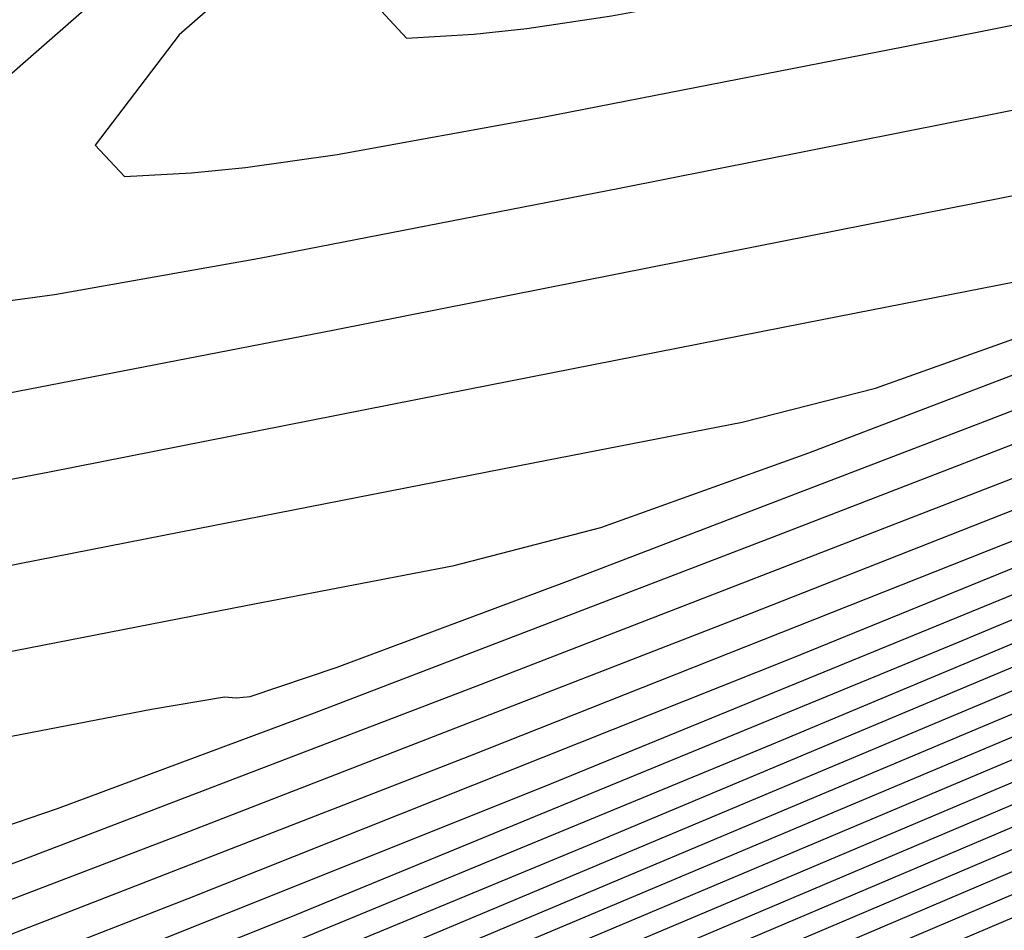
# Model space of a CAD drawing. Extents: x 3249832 to 3255657, y 13789405 to 13793316.
# Tile 337 of 656: x 3254710.2 to 3254711.84, y 13790588.92 to 13790590.44. Entities that reach past the tile are written whole.
import ezdxf

# ---------------------------------------------------------------- set-up
doc = ezdxf.new("R2010")
doc.units = 0
doc.header["$LTSCALE"] = 100
doc.header["$MEASUREMENT"] = 0
for name, color, linetype in [('GRATIO_CON', 10, 'CONTINUOUS'), ('GRATIO_ICON', 7, 'CONTINUOUS'), ('TARGETS_EAST', 7, 'CONTINUOUS')]:
    doc.layers.add(name, color=color, linetype=linetype)

# ---------------------------------------------------------------- blocks, each defined once
blk = doc.blocks.new('Gratio_032316_contours')
at = {"layer": 'GRATIO_CON', "color": 1, "linetype": 'Continuous', "flags": 128}
for points in [[(3254703.3938, 13790585.3907), (3254705.0904, 13790586.0866), (3254707.2912, 13790587.0091), (3254709.5741, 13790587.9754), (3254711.416, 13790588.758), (3254712.4424, 13790589.194)], [(3254703.1971, 13790585.4175), (3254704.3868, 13790585.8891), (3254706.1047, 13790586.5937), (3254708.3342, 13790587.5281), (3254710.6526, 13790588.5097), (3254712.5361, 13790589.311)], [(3254703.6837, 13790585.6626), (3254704.863, 13790586.1296), (3254706.5433, 13790586.8182), (3254708.6992, 13790587.7214), (3254710.9237, 13790588.6627), (3254712.714, 13790589.4234)], [(3254704.1694, 13790585.9072), (3254705.3312, 13790586.3668), (3254706.9552, 13790587.0313), (3254709.0051, 13790587.8892), (3254711.103, 13790588.7763), (3254712.7854, 13790589.4902)], [(3254703.905, 13790585.8695), (3254704.655, 13790586.1518), (3254705.7995, 13790586.604), (3254707.3671, 13790587.2444), (3254709.311, 13790588.057), (3254711.2823, 13790588.8899), (3254712.8569, 13790589.557)], [(3254704.1466, 13790586.1899), (3254704.2625, 13790586.2008), (3254704.2856, 13790586.1889), (3254704.3157, 13790586.179), (3254704.4711, 13790586.2178), (3254704.8746, 13790586.3573), (3254705.6264, 13790586.641), (3254706.7361, 13790587.0784), (3254708.191, 13790587.6705), (3254709.9228, 13790588.3926), (3254711.641, 13790589.117), (3254712.9997, 13790589.6906)], [(3254703.7796, 13790586.2702), (3254704.3234, 13790586.3748), (3254704.6293, 13790586.4285), (3254704.7456, 13790586.4401), (3254704.7684, 13790586.429), (3254704.7981, 13790586.4201), (3254704.954, 13790586.4601), (3254705.3594, 13790586.6012), (3254706.112, 13790586.8856), (3254707.2043, 13790587.3156), (3254708.6029, 13790587.8836), (3254710.2287, 13790588.5604), (3254711.8204, 13790589.2306), (3254713.0711, 13790589.7574)], [(3254703.6131, 13790586.384), (3254704.2574, 13790586.5071), (3254704.8044, 13790586.6126), (3254705.1119, 13790586.667), (3254705.2287, 13790586.6793), (3254705.2511, 13790586.669), (3254705.2806, 13790586.6611), (3254705.4368, 13790586.7024), (3254705.8443, 13790586.8452), (3254706.5977, 13790587.1303), (3254707.6726, 13790587.5528), (3254709.0148, 13790588.0967), (3254710.5346, 13790588.7282), (3254711.9997, 13790589.3442)], [(3254704.0873, 13790586.6198), (3254704.7353, 13790586.7439), (3254705.2854, 13790586.8504), (3254705.5946, 13790586.9056), (3254705.7117, 13790586.9186), (3254705.7339, 13790586.9091), (3254705.763, 13790586.9021), (3254705.9196, 13790586.9447), (3254706.3291, 13790587.0891), (3254707.0833, 13790587.3749), (3254708.1409, 13790587.79), (3254709.4268, 13790588.3098), (3254710.8404, 13790588.896), (3254712.1788, 13790589.4581)], [(3254704.1517, 13790586.9488), (3254704.4751, 13790586.9913), (3254705.0356, 13790587.0914), (3254705.691, 13790587.2177), (3254706.2474, 13790587.3259), (3254706.5599, 13790587.3826), (3254706.6779, 13790587.3971), (3254706.6995, 13790587.3892), (3254706.7279, 13790587.3842), (3254706.8853, 13790587.4292), (3254707.2987, 13790587.5769), (3254708.0547, 13790587.8641), (3254709.0774, 13790588.2644), (3254710.2506, 13790588.7359), (3254711.4522, 13790589.2317), (3254712.5371, 13790589.686)], [(3254706.7284, 13790587.5637), (3254707.0425, 13790587.6212), (3254707.1609, 13790587.6364), (3254707.1823, 13790587.6292), (3254707.2103, 13790587.6252), (3254707.3681, 13790587.6715), (3254707.7835, 13790587.8208), (3254708.5403, 13790588.1087), (3254709.5457, 13790588.5016), (3254710.6626, 13790588.949), (3254711.758, 13790589.3996), (3254712.7162, 13790589.8)], [(3254706.6467, 13790587.6914), (3254707.2094, 13790587.8014), (3254707.5252, 13790587.8597), (3254707.644, 13790587.8756), (3254707.6651, 13790587.8693), (3254707.6928, 13790587.8662), (3254707.8509, 13790587.9138), (3254708.2683, 13790588.0648), (3254709.026, 13790588.3533), (3254710.014, 13790588.7388), (3254711.0745, 13790589.1621), (3254712.0639, 13790589.5674)], [(3254706.4581, 13790587.7989), (3254707.1245, 13790587.9283), (3254707.6904, 13790588.0392), (3254708.0078, 13790588.0983), (3254708.127, 13790588.1149), (3254708.1479, 13790588.1093), (3254708.1752, 13790588.1072), (3254708.3337, 13790588.1561), (3254708.7531, 13790588.3087), (3254709.5117, 13790588.5979), (3254710.4823, 13790588.976), (3254711.4864, 13790589.3752), (3254712.3698, 13790589.7353)], [(3254706.8311, 13790588.1641), (3254707.4064, 13790588.2705), (3254708.0802, 13790588.4021), (3254708.6524, 13790588.5148), (3254708.9731, 13790588.5753), (3254709.0932, 13790588.5934), (3254709.1135, 13790588.5895), (3254709.1401, 13790588.5893), (3254709.2994, 13790588.6406), (3254709.7227, 13790588.7965), (3254710.483, 13790589.0872), (3254711.4188, 13790589.4504), (3254712.3103, 13790589.8013)], [(3254706.8202, 13790588.337), (3254706.9709, 13790588.3478), (3254707.3023, 13790588.3987), (3254707.8806, 13790588.5063), (3254708.5581, 13790588.6389), (3254709.1334, 13790588.7525), (3254709.4558, 13790588.8139), (3254709.5762, 13790588.8327), (3254709.5963, 13790588.8295), (3254709.6225, 13790588.8303), (3254709.7822, 13790588.8829), (3254710.2075, 13790589.0404), (3254710.9686, 13790589.3318), (3254711.8871, 13790589.6876)], [(3254709.5388, 13790590.5908), (3254709.0618, 13790590.2932), (3254708.7995, 13790590.1105), (3254708.5238, 13790589.8943), (3254708.0745, 13790589.5419), (3254707.5652, 13790589.1334), (3254707.1775, 13790588.7944), (3254707.0429, 13790588.6181), (3254707.0907, 13790588.5662), (3254707.1999, 13790588.5679), (3254707.2898, 13790588.5688), (3254707.4408, 13790588.581), (3254707.7735, 13790588.6332), (3254708.3548, 13790588.7421), (3254709.0359, 13790588.8758), (3254709.6144, 13790588.9903), (3254709.9385, 13790589.0524), (3254710.0593, 13790589.072), (3254710.0791, 13790589.0696), (3254710.105, 13790589.0713), (3254710.265, 13790589.1252), (3254710.6923, 13790589.2844), (3254711.4543, 13790589.5764), (3254712.3553, 13790589.9248)], [(3254709.5194, 13790590.5161), (3254709.2762, 13790590.3458), (3254709.0016, 13790590.1309), (3254708.5496, 13790589.777), (3254708.0373, 13790589.3663), (3254707.6475, 13790589.0255), (3254707.5121, 13790588.8482), (3254707.5601, 13790588.7963), (3254707.6696, 13790588.7985), (3254707.7595, 13790588.8005), (3254707.9106, 13790588.8141), (3254708.2447, 13790588.8678), (3254708.8289, 13790588.978), (3254709.5138, 13790589.1127), (3254710.0954, 13790589.2281), (3254710.4211, 13790589.2909), (3254710.5424, 13790589.3112), (3254710.5619, 13790589.3096), (3254710.5852, 13790589.3115), (3254710.7302, 13790589.3606), (3254711.1176, 13790589.5052), (3254711.8077, 13790589.7697), (3254712.6185, 13790590.0829)], [(3254711.935, 13790591.8792), (3254711.2948, 13790591.4908), (3254710.751, 13790591.1599), (3254710.4348, 13790590.962), (3254710.2295, 13790590.8165), (3254709.9571, 13790590.6042), (3254709.4997, 13790590.2471), (3254708.9816, 13790589.8322), (3254708.5874, 13790589.4876), (3254708.4505, 13790589.3084), (3254708.4988, 13790589.2563), (3254708.6089, 13790589.2599), (3254708.6987, 13790589.2641), (3254708.8504, 13790589.2805), (3254709.1871, 13790589.337), (3254709.7773, 13790589.4495), (3254710.4699, 13790589.5857), (3254711.0588, 13790589.7011), (3254711.4036, 13790589.7678), (3254711.6255, 13790589.8245), (3254711.9117, 13790589.9265)], [(3254712.129, 13790591.9417), (3254711.6024, 13790591.6219), (3254711.1551, 13790591.3497), (3254710.8924, 13790591.1849), (3254710.7062, 13790591.0518), (3254710.4349, 13790590.8409), (3254709.9748, 13790590.4822), (3254709.4538, 13790590.0651), (3254709.0574, 13790589.7187), (3254708.9197, 13790589.5385), (3254708.9681, 13790589.4864), (3254709.0786, 13790589.4905), (3254709.1684, 13790589.4959), (3254709.3202, 13790589.5136), (3254709.6583, 13790589.5715), (3254710.2515, 13790589.6853), (3254710.9477, 13790589.8227), (3254711.5395, 13790589.9394), (3254711.8824, 13790590.0064)], [(3254711.9101, 13790591.753), (3254711.5592, 13790591.5394), (3254711.3501, 13790591.4078), (3254711.1829, 13790591.2872), (3254710.9127, 13790591.0775), (3254710.4499, 13790590.7173), (3254709.9259, 13790590.298), (3254709.5273, 13790589.9497), (3254709.3888, 13790589.7686), (3254709.4375, 13790589.7164), (3254709.5483, 13790589.7212), (3254709.638, 13790589.7277), (3254709.7901, 13790589.7468), (3254710.1295, 13790589.8061), (3254710.7256, 13790589.9212), (3254711.4254, 13790590.0598), (3254712.0202, 13790590.1778)], [(3254711.9633, 13790591.7291), (3254711.8078, 13790591.6307), (3254711.6595, 13790591.5225), (3254711.3904, 13790591.3142), (3254710.925, 13790590.9524), (3254710.3981, 13790590.531), (3254709.9973, 13790590.1808), (3254709.858, 13790589.9987), (3254709.9068, 13790589.9464), (3254710.0179, 13790589.9519), (3254710.1077, 13790589.9595), (3254710.26, 13790589.98), (3254710.6007, 13790590.0407), (3254711.1998, 13790590.157), (3254711.9032, 13790590.2968)], [(3254711.8751, 13790591.4225), (3254711.3424, 13790590.9968), (3254710.9372, 13790590.6429), (3254710.7964, 13790590.4589), (3254710.8455, 13790590.4065), (3254710.9573, 13790590.4132), (3254711.0453, 13790590.4227), (3254711.1862, 13790590.4436), (3254711.4975, 13790590.5006), (3254712.0453, 13790590.6077)]]:
    blk.add_lwpolyline(points, dxfattribs=at)
at = {"layer": 'GRATIO_ICON', "color": 7, "linetype": 'Continuous', "flags": 128}
for points in [[(3254703.8903, 13790585.6399), (3254705.5976, 13790586.3402), (3254707.8121, 13790587.2685), (3254710.1094, 13790588.2409), (3254711.9627, 13790589.0288)], [(3254703.9883, 13790585.9756), (3254704.3898, 13790586.1134), (3254705.1407, 13790586.3964), (3254706.2678, 13790586.8412), (3254707.7791, 13790587.4575), (3254709.6169, 13790588.2248), (3254711.4617, 13790589.0034), (3254712.9283, 13790589.6238)], [(3254704.0039, 13790586.7567), (3254704.5615, 13790586.8556), (3254705.2131, 13790586.9808), (3254705.7664, 13790587.0881), (3254706.0772, 13790587.1441), (3254706.1948, 13790587.1578), (3254706.2167, 13790587.1491), (3254706.2455, 13790587.1431), (3254706.4024, 13790587.1869), (3254706.8139, 13790587.333), (3254707.569, 13790587.6195), (3254708.6092, 13790588.0272), (3254709.8387, 13790588.5229), (3254711.1463, 13790589.0639), (3254712.3579, 13790589.5721)], [(3254706.9323, 13790588.0347), (3254707.6024, 13790588.1652), (3254708.1714, 13790588.277), (3254708.4905, 13790588.3368), (3254708.6101, 13790588.3542), (3254708.6307, 13790588.3494), (3254708.6577, 13790588.3483), (3254708.8165, 13790588.3983), (3254709.2379, 13790588.5526), (3254709.9973, 13790588.8425), (3254710.9505, 13790589.2132), (3254711.8983, 13790589.5883)], [(3254712.3812, 13790592.2063), (3254711.7409, 13790591.8167), (3254710.9872, 13790591.3597), (3254710.347, 13790590.9702), (3254709.9771, 13790590.739), (3254709.7529, 13790590.5812), (3254709.4793, 13790590.3676), (3254709.0247, 13790590.012), (3254708.5095, 13790589.5992), (3254708.1174, 13790589.2566), (3254707.9813, 13790589.0783), (3254708.0294, 13790589.0263), (3254708.1393, 13790589.0292), (3254708.2291, 13790589.0323), (3254708.3805, 13790589.0473), (3254708.7159, 13790589.1024), (3254709.3032, 13790589.2137), (3254709.9922, 13790589.3487), (3254710.5782, 13790589.4628), (3254710.9247, 13790589.5293), (3254711.1685, 13790589.593), (3254711.5143, 13790589.7168), (3254712.0986, 13790589.9395)], [(3254711.8682, 13790591.5508), (3254711.4, 13790591.1874), (3254710.8702, 13790590.7639), (3254710.4673, 13790590.4118), (3254710.3272, 13790590.2288), (3254710.3762, 13790590.1765), (3254710.4876, 13790590.1825), (3254710.5773, 13790590.1912), (3254710.7298, 13790590.2131), (3254711.072, 13790590.2751), (3254711.6741, 13790590.3925), (3254712.3812, 13790590.5334)]]:
    blk.add_lwpolyline(points, dxfattribs=at)

msp = doc.modelspace()

# ---------------------------------------------------------------- linework, layer by layer
at = {"layer": 'TARGETS_EAST', "color": 1, "const_width": 2.5}
msp.add_lwpolyline([(3254706.2075, 13790587.8749, 1), (3254723.7075, 13790587.8749, 1)], format="xyb", close=True, dxfattribs=at)

# ---------------------------------------------------------------- block references
at = {"layer": 'TARGETS_EAST'}
msp.add_blockref('Gratio_032316_contours', (0, 0), dxfattribs=at)

doc.saveas('drawing.dxf')
